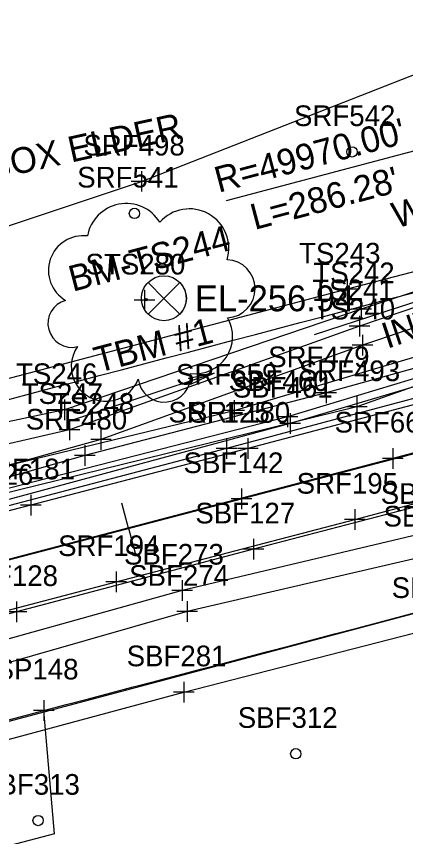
# Model space of a CAD drawing. Extents: x 818717 to 846077, y 440014 to 541392.
# Drawn here: x 831422.3 to 831497.6, y 492976.5 to 493135.3 of the extents above; entities that cross this region are included whole.
import ezdxf

# ---------------------------------------------------------------- set-up
doc = ezdxf.new("R2010")
doc.units = 0
for name, color, linetype in [('SURVEY - CENTERLINE - Preliminary', 7, 'Continuous'), ('SURVEY - CENTERLINE - Preliminary Text', 7, 'Continuous'), ('SURVEY - CONTROL - Points - Elevations', 7, 'Continuous'), ('SURVEY - CONTROL with Text', 7, 'Continuous'), ('SURVEY - DRAINAGE - Area Shapes', 7, 'Continuous'), ('SURVEY - DRAINAGE - Area Shapes - Points - Locators', 7, 'Continuous'), ('SURVEY - DRAINAGE - Area Shapes - Points - Numbers', 7, 'Continuous'), ('SURVEY - DRAINAGE - Natural Features Text', 7, 'Continuous'), ('SURVEY - DRAINAGE - Pipes and Culverts', 7, 'Continuous'), ('SURVEY - DTM - Breaklines', 7, 'Continuous'), ('SURVEY - DTM - Breaklines - Points - Locators', 7, 'Continuous'), ('SURVEY - DTM - Breaklines - Points - Numbers', 7, 'Continuous'), ('SURVEY - DTM - Spot Points - Locators', 7, 'Continuous'), ('SURVEY - DTM - Spot Points - Point Numbers', 7, 'Continuous'), ('SURVEY - PROPERTY - ROW Lines', 7, 'Continuous'), ('SURVEY - PROPERTY - ROW Lines - Points - Locators', 7, 'Continuous'), ('SURVEY - PROPERTY - ROW Lines - Points - Numbers', 7, 'Continuous'), ('SURVEY - PROPERTY - ROW Lines Text', 7, 'Continuous'), ('SURVEY - PROPERTY - Station and Offset Flags', 7, 'Continuous'), ('SURVEY - TRAFFIC CONTROL - Pavement Marking - Points - Locators', 7, 'Continuous'), ('SURVEY - TRAFFIC CONTROL - Pavement Marking - Points - Numbers', 7, 'Continuous'), ('SURVEY - TRAFFIC CONTROL - Pavement Marking with Text', 7, 'Continuous'), ('SURVEY - TRANSPORTATION - Roads', 7, 'Continuous'), ('SURVEY - TRANSPORTATION - Roads - Points - Locators', 7, 'Continuous'), ('SURVEY - TRANSPORTATION - Roads - Points - Numbers', 7, 'Continuous'), ('SURVEY - UTILITIES - Electric (Overhead) with Text', 7, 'Continuous'), ('SURVEY - UTILITIES - Telephone (Underground) - Points - Locators', 7, 'Continuous'), ('SURVEY - UTILITIES - Telephone (Underground) - Points - Numbers', 7, 'Continuous'), ('SURVEY - UTILITIES - Telephone (Underground) with Text', 7, 'Continuous'), ('SURVEY - UTILITIES - Water - Points - Locators', 7, 'Continuous'), ('SURVEY - UTILITIES - Water - Points - Numbers', 7, 'Continuous'), ('SURVEY - UTILITIES - Water with Text', 7, 'Continuous'), ('SURVEY - VEGETATION - Features - Points - Locators', 7, 'Continuous'), ('SURVEY - VEGETATION - Features - Points - Numbers', 7, 'Continuous'), ('SURVEY - VEGETATION - Features with Text', 7, 'Continuous')]:
    doc.layers.add(name, color=color, linetype=linetype)

msp = doc.modelspace()

# ---------------------------------------------------------------- linework, layer by layer
at = {"layer": 'SURVEY - CENTERLINE - Preliminary'}
msp.add_arc((818719.06, 541389.92), 50000, 284.715407, 285.043654, dxfattribs=at)
msp.add_arc((818719.06, 541389.92), 50000, 284.715407, 285.043654, dxfattribs=at)
msp.add_arc((818719.06, 541389.92), 50000, 284.715407, 285.043654, dxfattribs=at)
msp.add_arc((818719.06, 541389.92), 50000, 284.715407, 285.043654, dxfattribs=at)
at = {"layer": 'SURVEY - CENTERLINE - Preliminary Text'}
for q in [(831442.7, 493041.09), (831445.25, 493031.42)]:
    msp.add_line((831443.97, 493036.25), q, dxfattribs=at)
at = {"layer": 'SURVEY - CONTROL with Text'}
for p, q in [((831447.76, 493083.81), (831450.83, 493080.74)), ((831450.83, 493080.74), (831453.92, 493083.82)), ((831447.77, 493077.67), (831450.83, 493080.74)), ((831450.83, 493080.74), (831453.91, 493077.66))]:
    msp.add_line(p, q, dxfattribs=at)
for points in [[(831447.77, 493083.8), (831450.83, 493080.74), (831447.78, 493077.68), (831447.53, 493077.94), (831447.27, 493078.27), (831447.12, 493078.51), (831446.94, 493078.83), (831446.8, 493079.16), (831446.7, 493079.44), (831446.62, 493079.69), (831446.56, 493079.99), (831446.52, 493080.27), (831446.5, 493080.54), (831446.5, 493080.86), (831446.51, 493081.14), (831446.54, 493081.38), (831446.57, 493081.58), (831446.62, 493081.8), (831446.7, 493082.08), (831446.78, 493082.29), (831446.87, 493082.52), (831447.04, 493082.87), (831447.24, 493083.2), (831447.52, 493083.56)], [(831453.91, 493083.81), (831450.83, 493080.74), (831453.9, 493077.67), (831454.09, 493077.86), (831454.32, 493078.14), (831454.55, 493078.47), (831454.69, 493078.73), (831454.88, 493079.13), (831454.98, 493079.42), (831455.06, 493079.71), (831455.12, 493079.94), (831455.16, 493080.27), (831455.19, 493080.51), (831455.19, 493080.82), (831455.17, 493081.13), (831455.15, 493081.35), (831455.1, 493081.62), (831455.06, 493081.81), (831454.99, 493082.07), (831454.85, 493082.43), (831454.76, 493082.64), (831454.65, 493082.85), (831454.44, 493083.2), (831454.19, 493083.53)]]:
    msp.add_lwpolyline(points, close=True, dxfattribs=at)
msp.add_circle((831450.84, 493080.75), 4.35, dxfattribs=at)
at = {"layer": 'SURVEY - DRAINAGE - Area Shapes'}
msp.add_lwpolyline([(833331.86, 493535.43), (832825.85, 493400.54), (832121.68, 493216.64), (831495.16, 493049.75), (830960.37, 492909.24), (830124.73, 492686.08), (830069.9, 493396.23), (830870.86, 494031.84), (831248.11, 494413.67), (831536.95, 494545.33), (832050.07, 494534.01), (832097.96, 494614.84), (832139.36, 494784.62), (832167.46, 494840.58), (832274.31, 494844.36), (832647.22, 494804.13), (832934.24, 494910.41), (833081.03, 494456.05), (833331.86, 493535.43)], dxfattribs=at)
at = {"layer": 'SURVEY - DRAINAGE - Area Shapes - Points - Locators'}
for p, q in [((831495.16, 493051.75), (831495.16, 493047.75)), ((831497.16, 493049.75), (831493.16, 493049.75))]:
    msp.add_line(p, q, dxfattribs=at)
at = {"layer": 'SURVEY - DRAINAGE - Natural Features Text'}
for p, q in [((831509.06, 493083.18), (831479.9, 493073.69)), ((831460.58, 493066.26), (831432.54, 493056.94)), ((831458.02, 493065.41), (831460.58, 493066.26))]:
    msp.add_line(p, q, dxfattribs=at)
msp.add_lwpolyline([(831460.58, 493066.26), (831455.99, 493064.05), (831456.4, 493064.88), (831455.58, 493065.29)], close=True, dxfattribs=at)
msp.add_lwpolyline([(831460.58, 493066.26), (831455.99, 493064.05), (831456.4, 493064.88), (831455.58, 493065.29), (831460.58, 493066.26)], dxfattribs=at)
at = {"layer": 'SURVEY - DTM - Breaklines'}
for points in [[(831172.33, 492965.05), (831181.59, 492967.43), (831227.67, 492979.44), (831274.72, 492991.66), (831322.92, 493004.21), (831368.33, 493016.26), (831413.81, 493028.29), (831465.87, 493041.9), (831511.63, 493053.91), (831556.79, 493065.9), (831604.84, 493079.03), (831650.91, 493091.16), (831699.1, 493103.99), (831742.48, 493115.71)], [(831532.14, 493094.44), (831486.29, 493082.49), (831415.63, 493063.89), (831383.16, 493053.36), (831340.91, 493041.84), (831285.15, 493026.64), (831223.23, 493009.75), (831163.61, 492993.48)], [(831533.39, 493093.08), (831489.03, 493078.67), (831431.59, 493059.14), (831388.21, 493049.94), (831337.17, 493036.1), (831288.16, 493022.81), (831221.99, 493004.47), (831163.9, 492990.46)], [(831535.36, 493091.17), (831488.68, 493075.37), (831432.58, 493055.29), (831391.04, 493045.72), (831336.22, 493030.75), (831290.63, 493018.96), (831222.65, 492999.88), (831164.87, 492987.27)], [(831537.69, 493087.97), (831489.3, 493071.65), (831438.65, 493053.39), (831396.75, 493041.74), (831341.58, 493028.03), (831295.03, 493016.46), (831259.62, 493004.04)], [(831550.6, 493086.08), (831528.73, 493075.33), (831482.27, 493062.41), (831435.51, 493050.33), (831391.53, 493037.77), (831349.43, 493027.4), (831305.62, 493016.09), (831259.62, 493004.04), (831215.99, 492993.54), (831167.49, 492980.12)], [(831735.74, 492991.87), (831733.95, 493031.6), (831721.42, 493066.61), (831712.04, 493082.17), (831703.34, 493084.91), (831695.58, 493084.59), (831648.81, 493072.35), (831601.83, 493056.63), (831555.35, 493044.81), (831504.59, 493031.55), (831455.34, 493020.07), (831405.51, 493005.85), (831372.59, 492995.58), (831358.62, 492993.34)], [(831661.1, 493078), (831648.02, 493074.6), (831600.39, 493062.23), (831554.15, 493049.62), (831503.9, 493035.94), (831454.34, 493024.18), (831404.79, 493010.33), (831371.1, 493001.48)], [(831362.8, 492979.81), (831376.24, 492982.73), (831405.77, 492991.28), (831454.7, 493004.49), (831506.17, 493017.71), (831556.95, 493031), (831608.27, 493041.82), (831657.28, 493058.44), (831693.45, 493071.62), (831709.12, 493073.94), (831712.7, 493059.63), (831718.93, 493040.56), (831729.91, 492991.41)]]:
    msp.add_lwpolyline(points, dxfattribs=at)
at = {"layer": 'SURVEY - DTM - Breaklines - Points - Locators'}
for p, q in [((831486.29, 493084.49), (831486.29, 493080.49)), ((831488.29, 493082.49), (831484.29, 493082.49)), ((831489.03, 493080.67), (831489.03, 493076.67)), ((831491.03, 493078.67), (831487.03, 493078.67)), ((831488.68, 493077.37), (831488.68, 493073.37)), ((831490.68, 493075.37), (831486.68, 493075.37)), ((831489.3, 493073.65), (831489.3, 493069.65)), ((831491.3, 493071.65), (831487.3, 493071.65)), ((831482.27, 493064.41), (831482.27, 493060.41)), ((831484.27, 493062.41), (831480.27, 493062.41)), ((831431.59, 493061.14), (831431.59, 493057.14)), ((831433.59, 493059.14), (831429.59, 493059.14)), ((831432.58, 493057.29), (831432.58, 493053.29)), ((831434.58, 493055.29), (831430.58, 493055.29)), ((831438.65, 493055.39), (831438.65, 493051.39)), ((831440.65, 493053.39), (831436.65, 493053.39)), ((831435.51, 493052.33), (831435.51, 493048.33)), ((831437.51, 493050.33), (831433.51, 493050.33)), ((831465.87, 493043.9), (831465.87, 493039.9)), ((831467.87, 493041.9), (831463.87, 493041.9)), ((831454.34, 493026.18), (831454.34, 493022.18)), ((831456.34, 493024.18), (831452.34, 493024.18)), ((831455.34, 493022.07), (831455.34, 493018.07)), ((831457.34, 493020.07), (831453.34, 493020.07)), ((831454.7, 493006.49), (831454.7, 493002.49)), ((831456.7, 493004.49), (831452.7, 493004.49))]:
    msp.add_line(p, q, dxfattribs=at)
at = {"layer": 'SURVEY - DTM - Spot Points - Locators'}
for centre in [(831487.26, 493109.1), (831445.13, 493097.2), (831476.37, 492992.56), (831426.48, 492979.61)]:
    msp.add_circle(centre, 1, dxfattribs=at)
at = {"layer": 'SURVEY - PROPERTY - ROW Lines'}
msp.add_line((830967.99, 492880.22), (831427.58, 493000.93), dxfattribs=at)
for radius in [49970, 50030]:
    msp.add_arc((818719.06, 541389.92), radius, 284.715401, 285.043654, dxfattribs=at)
at = {"layer": 'SURVEY - PROPERTY - ROW Lines - Points - Locators'}
for p, q in [((831427.58, 493002.93), (831427.58, 492998.93)), ((831427.58, 493002.93), (831427.58, 492998.93)), ((831429.58, 493000.93), (831425.58, 493000.93)), ((831429.58, 493000.93), (831425.58, 493000.93))]:
    msp.add_line(p, q, dxfattribs=at)
at = {"layer": 'SURVEY - PROPERTY - ROW Lines Text'}
msp.add_line((831512.68, 493112.85), (831462.86, 493099.61), dxfattribs=at)
at = {"layer": 'SURVEY - PROPERTY - Station and Offset Flags'}
msp.add_line((831429.62, 492977.03), (831388.28, 492966.17), dxfattribs=at)
msp.add_lwpolyline([(831429.62, 492977.03), (831427.58, 493000.93)], dxfattribs=at)
at = {"layer": 'SURVEY - TRAFFIC CONTROL - Pavement Marking - Points - Locators'}
for p, q in [((831467.07, 493053.66), (831467.07, 493049.66)), ((831469.07, 493051.66), (831465.07, 493051.66)), ((831425.05, 493042.69), (831425.05, 493038.69)), ((831427.05, 493040.69), (831423.05, 493040.69)), ((831487.77, 493039.91), (831487.77, 493035.91)), ((831489.77, 493037.91), (831485.77, 493037.91)), ((831441.59, 493027.83), (831441.59, 493023.83)), ((831443.59, 493025.83), (831439.59, 493025.83))]:
    msp.add_line(p, q, dxfattribs=at)
at = {"layer": 'SURVEY - TRAFFIC CONTROL - Pavement Marking with Text'}
for points in [[(832159.39, 493235.77), (832116.7, 493224.52), (832072.63, 493213.17), (832030, 493201.97), (831987.46, 493190.83), (831936.58, 493177.36), (831894.1, 493165.96), (831849.46, 493153.92), (831808.03, 493142.52), (831768.36, 493131.66), (831727.87, 493120.89), (831684.5, 493109.18), (831641.68, 493097.86), (831599.16, 493086.58), (831554.58, 493074.61), (831511.86, 493063.5), (831467.07, 493051.66), (831425.05, 493040.69), (831380.34, 493029.11), (831337.84, 493017.82), (831296.13, 493006.89), (831251.61, 492995.36), (831208.94, 492984.12), (831169.87, 492973.88)], [(831174.64, 492955.97), (831217.88, 492967.4), (831260.2, 492978.43), (831305.6, 492990.16), (831350.87, 493002.2), (831397.34, 493014.25), (831441.59, 493025.83), (831487.77, 493037.91), (831534.41, 493050.33), (831587.19, 493064.38), (831630.52, 493075.92), (831676.82, 493088.3), (831723.86, 493100.96), (831758.43, 493110.25), (831806.28, 493123.18), (831848.98, 493134.67), (831896.65, 493147.52), (831940.52, 493159.26), (831989.17, 493172.11), (832037.06, 493184.69), (832086.82, 493197.77), (832134.83, 493210.3)]]:
    msp.add_lwpolyline(points, dxfattribs=at)
at = {"layer": 'SURVEY - TRANSPORTATION - Roads'}
for points in [[(831740.14, 493125.18), (831693.82, 493112.89), (831648.31, 493100.78), (831602.5, 493088.65), (831573.14, 493081.02), (831536.49, 493071.33), (831509.09, 493063.99), (831462.95, 493051.69), (831417.27, 493039.63), (831365.78, 493026.17), (831320.15, 493014.2), (831272.42, 493001.81), (831225.35, 492989.57), (831179.26, 492977.48), (831169.53, 492974.82)], [(831745.28, 493105.9), (831698.71, 493093.56), (831652.79, 493081.06), (831606.96, 493068.69), (831560.39, 493056.4), (831514.16, 493044.16), (831468.16, 493032.15), (831422.28, 493020.03), (831370.82, 493006.55), (831324.94, 492994.38), (831276.67, 492981.92), (831229.94, 492969.71), (831184.11, 492957.61), (831175.07, 492955.18)]]:
    msp.add_lwpolyline(points, dxfattribs=at)
at = {"layer": 'SURVEY - TRANSPORTATION - Roads - Points - Locators'}
for p, q in [((831462.95, 493053.69), (831462.95, 493049.69)), ((831464.95, 493051.69), (831460.95, 493051.69)), ((831468.16, 493034.15), (831468.16, 493030.15)), ((831470.16, 493032.15), (831466.16, 493032.15)), ((831422.28, 493022.03), (831422.28, 493018.03)), ((831424.28, 493020.03), (831420.28, 493020.03))]:
    msp.add_line(p, q, dxfattribs=at)
at = {"layer": 'SURVEY - UTILITIES - Electric (Overhead) with Text'}
msp.add_lwpolyline([(832667.18, 493331.74), (832415.28, 493266.23), (832147.85, 493195.27), (831907.96, 493131.64), (831666.03, 493064.14), (831375.19, 492986.65), (831101.3, 492913.04)], dxfattribs=at)
at = {"layer": 'SURVEY - UTILITIES - Telephone (Underground) - Points - Locators'}
for p, q in [((831474.79, 493059.79), (831474.79, 493055.79)), ((831476.79, 493057.79), (831472.79, 493057.79)), ((831475.25, 493058.52), (831475.25, 493054.52)), ((831477.25, 493056.52), (831473.25, 493056.52))]:
    msp.add_line(p, q, dxfattribs=at)
at = {"layer": 'SURVEY - UTILITIES - Telephone (Underground) with Text'}
for points in [[(831740.84, 493147.47), (831733.65, 493144.98), (831719.65, 493132.04), (831718.21, 493127.36), (831710.77, 493122.23), (831704.63, 493119.11), (831642.21, 493101.76), (831589.14, 493087.73), (831562.31, 493083.53), (831548.55, 493081.71), (831526.07, 493073.31), (831474.79, 493057.79), (831408.78, 493040.9), (831354.46, 493027.01)], [(831741.3, 493145.81), (831734.32, 493143.23), (831720.77, 493131.05), (831718.48, 493125.87), (831712.05, 493120.94), (831705.03, 493117.4), (831642.5, 493100.3), (831589.85, 493086.29), (831562.38, 493082.08), (831549.09, 493079.97), (831526.29, 493071.58), (831475.25, 493056.52), (831409.48, 493038.73), (831354.48, 493025.59)]]:
    msp.add_lwpolyline(points, dxfattribs=at)
at = {"layer": 'SURVEY - UTILITIES - Water - Points - Locators'}
for p, q in [((831464.43, 493061.02), (831464.43, 493057.02)), ((831466.43, 493059.02), (831462.43, 493059.02))]:
    msp.add_line(p, q, dxfattribs=at)
at = {"layer": 'SURVEY - UTILITIES - Water with Text'}
msp.add_lwpolyline([(831168.53, 492982.83), (831221.68, 492997.59), (831271.35, 493010.03), (831320.05, 493023.02), (831382.11, 493039.09), (831464.43, 493059.02), (831521.6, 493075.98), (831637.27, 493105.47), (831699.54, 493130.69), (831734.63, 493142.29), (831763.92, 493149.4), (831800.53, 493157.83), (831844.47, 493169.57), (831878.73, 493177.18), (831933.72, 493193.59), (832000.95, 493211.25), (832058.59, 493225.48), (832113.6, 493238.29), (832172.68, 493261.93), (832217.98, 493273.66), (832269.17, 493287.2), (832330.79, 493299.45)], dxfattribs=at)
at = {"layer": 'SURVEY - VEGETATION - Features - Points - Locators'}
for p, q in [((831446.52, 493105.4), (831446.52, 493101.4)), ((831448.52, 493103.4), (831444.52, 493103.4)), ((831447.07, 493082.36), (831447.07, 493078.36)), ((831449.07, 493080.36), (831445.07, 493080.36)), ((831488.18, 493061.71), (831488.18, 493057.71)), ((831490.18, 493059.71), (831486.18, 493059.71))]:
    msp.add_line(p, q, dxfattribs=at)
at = {"layer": 'SURVEY - VEGETATION - Features with Text'}
msp.add_lwpolyline([(831133.17, 493025.25), (831188.61, 493039.11), (831273.8, 493058.13), (831327.18, 493074.68), (831372.45, 493078.69), (831446.52, 493103.4), (831511.7, 493128.91), (831543.94, 493118.92), (831551.05, 493086.4), (831538.72, 493077.69), (831488.18, 493059.71), (831414.15, 493041.53), (831340.28, 493029.6), (831322.83, 493014.85), (831277.91, 493002.9), (831227.54, 492995.4), (831165.97, 492983.97)], dxfattribs=at)
msp.add_circle((831447.39, 493080.48), 0.235, dxfattribs=at)
for centre, radius, start, end in [((831443.55, 493091.42), 7.67, 31.9683, 169.4925), ((831455.77, 493090.45), 7.62, 342.8641, 138.7026), ((831435.2, 493086.14), 6.73, 82.9155, 239.7044), ((831462.87, 493082.59), 5.62, 273.117, 88.1173), ((831433, 493075.87), 4.62, 105.0317, 283.7773), ((831456.89, 493073.38), 7.24, 262.9581, 29.8037), ((831439.6, 493067.54), 6.71, 145.0523, 338.472), ((831450.91, 493065.75), 5.11, 187.671, 4.9902)]:
    msp.add_arc(centre, radius, start, end, dxfattribs=at)

# ---------------------------------------------------------------- texts
at = {"layer": 'SURVEY - CONTROL - Points - Elevations'}
msp.add_text('EL-256.94', height=5, dxfattribs=at).set_placement((831456.83, 493078.24))
at = {"layer": 'SURVEY - CONTROL with Text'}
for s, rotation, p in [('BM-TS244', 14.7669, (831433.17, 493082)), ('TBM #1', 14.762, (831438.08, 493066.29))]:
    msp.add_text(s, height=5, rotation=rotation, dxfattribs=at).set_placement(p)
at = {"layer": 'SURVEY - DRAINAGE - Area Shapes - Points - Numbers'}
msp.add_text('SRF668', height=4, dxfattribs=at).set_placement((831483.87, 493054.75))
at = {"layer": 'SURVEY - DRAINAGE - Pipes and Culverts'}
msp.add_text('INV-251.14', height=5, rotation=18.4558, dxfattribs=at).set_placement((831494.05, 493070.96))
at = {"layer": 'SURVEY - DTM - Breaklines - Points - Numbers'}
for s, p in [('TS243', (831477, 493087.49)), ('TS242', (831479.74, 493083.67)), ('TS241', (831479.55, 493080.37)), ('TS240', (831479.84, 493076.65)), ('SRF479', (831471.02, 493067.41)), ('TS246', (831422.19, 493064.14)), ('TS247', (831423.29, 493060.29)), ('TS248', (831429.31, 493058.39)), ('SRF480', (831424.09, 493055.33)), ('SBF142', (831454.63, 493046.9)), ('SBF271', (831492.81, 493040.94)), ('SBF272', (831493.35, 493036.55)), ('SBF273', (831443.11, 493029.18)), ('SBF274', (831444.1, 493025.07)), ('SBF282', (831494.93, 493022.71)), ('SBF281', (831443.62, 493009.49))]:
    msp.add_text(s, height=4, dxfattribs=at).set_placement(p)
at = {"layer": 'SURVEY - DTM - Spot Points - Point Numbers'}
for s, p in [('SRF542', (831476.02, 493114.1)), ('SRF541', (831434.05, 493102.2)), ('SBF312', (831465.13, 492997.56)), ('SBF313', (831415.24, 492984.61))]:
    msp.add_text(s, height=4, dxfattribs=at).set_placement(p)
at = {"layer": 'SURVEY - PROPERTY - ROW Lines - Points - Numbers'}
msp.add_text('SP148', height=4, dxfattribs=at).set_placement((831418.24, 493006.93))
at = {"layer": 'SURVEY - PROPERTY - ROW Lines Text'}
for s, p in [("R=49970.00'", (831461.42, 493101.17)), ("L=286.28'", (831468.39, 493093.97))]:
    msp.add_text(s, height=5, rotation=14.8795, dxfattribs=at).set_placement(p)
at = {"layer": 'SURVEY - TRAFFIC CONTROL - Pavement Marking - Points - Numbers'}
for s, p in [('SRF180', (831455.66, 493056.66)), ('SRF181', (831413.97, 493045.69)), ('SRF195', (831476.53, 493042.91)), ('SRF194', (831430.35, 493030.83))]:
    msp.add_text(s, height=4, dxfattribs=at).set_placement(p)
at = {"layer": 'SURVEY - TRANSPORTATION - Roads - Points - Numbers'}
for s, p in [('SRF125', (831451.71, 493056.69)), ('SRF126', (831405.92, 493044.63)), ('SBF127', (831456.92, 493037.15)), ('SBF128', (831411, 493025.03))]:
    msp.add_text(s, height=4, dxfattribs=at).set_placement(p)
at = {"layer": 'SURVEY - UTILITIES - Telephone (Underground) - Points - Numbers'}
for s, p in [('SBF460', (831463.37, 493062.79)), ('SBF461', (831464.17, 493061.52))]:
    msp.add_text(s, height=4, dxfattribs=at).set_placement(p)
at = {"layer": 'SURVEY - UTILITIES - Water - Points - Numbers'}
msp.add_text('SRF659', height=4, dxfattribs=at).set_placement((831453.17, 493064.02))
at = {"layer": 'SURVEY - VEGETATION - Features - Points - Numbers'}
for s, p in [('SRF498', (831435.24, 493108.4)), ('STS280', (831435.66, 493085.36)), ('SRF493', (831476.94, 493064.71))]:
    msp.add_text(s, height=4, dxfattribs=at).set_placement(p)
at = {"layer": 'SURVEY - VEGETATION - Features with Text'}
for s, rotation, p in [('24"BOX ELDER', 12.453, (831407.7, 493101.46)), ('WOODS', 14.8317, (831495.77, 493094.27))]:
    msp.add_text(s, height=5, rotation=rotation, dxfattribs=at).set_placement(p)

doc.saveas('drawing.dxf')
